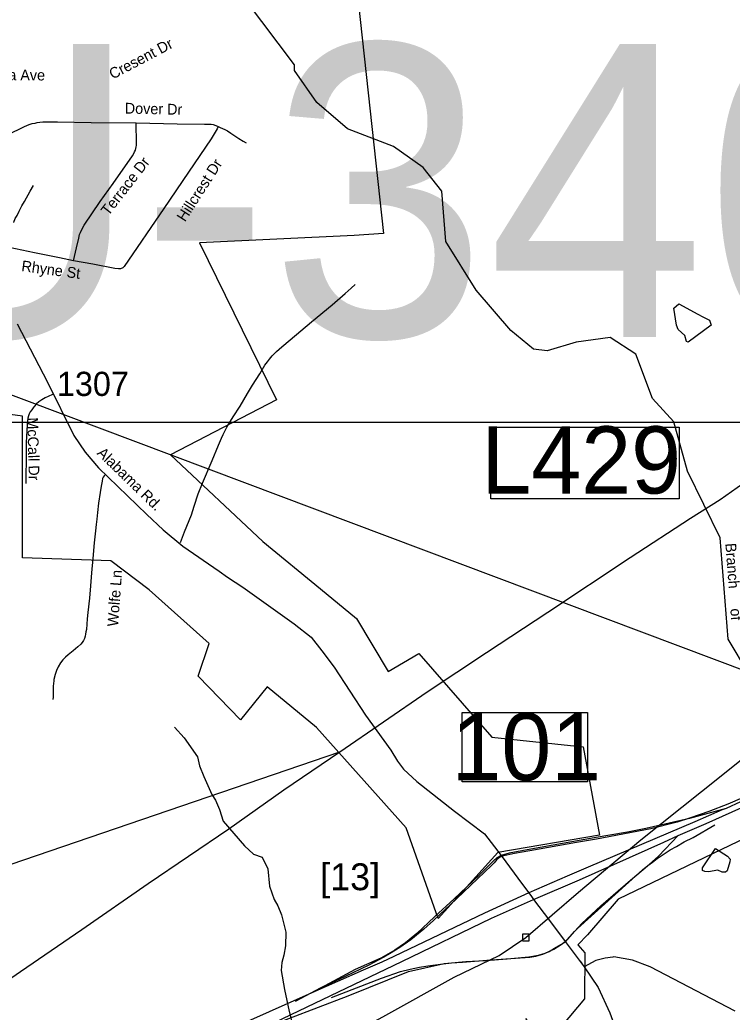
# Model space of a CAD drawing. Extents: x 1268485 to 1426702, y 514839 to 616766.
# Drawn here: x 1323145 to 1327496, y 558786 to 564846 of the extents above; entities that cross this region are included whole.
import ezdxf

# ---------------------------------------------------------------- set-up
doc = ezdxf.new("R2010")
doc.units = 0
for name, color, linetype in [('Old_Level_10', 7, 'Continuous'), ('Old_Level_11', 7, 'Continuous'), ('Old_Level_21', 7, 'Continuous'), ('Old_Level_27', 7, 'Continuous'), ('Old_Level_3', 7, 'Continuous'), ('Old_Level_31', 7, 'Continuous'), ('Old_Level_32', 7, 'Continuous'), ('Old_Level_35', 7, 'Continuous'), ('Old_Level_47', 7, 'Continuous'), ('Old_Level_48', 7, 'Continuous'), ('Old_Level_49', 7, 'Continuous'), ('Old_Level_5', 7, 'Continuous'), ('Old_Level_50', 7, 'Continuous'), ('Old_Level_56', 7, 'Continuous'), ('Old_Level_59', 7, 'Continuous'), ('Old_Level_62', 7, 'Continuous'), ('Old_Level_8', 7, 'Continuous')]:
    doc.layers.add(name, color=color, linetype=linetype)

msp = doc.modelspace()

# ---------------------------------------------------------------- linework, layer by layer
at = {"layer": 'Old_Level_27'}
msp.add_line((1328067.75, 560307.678), (1327458.911, 560030.7), dxfattribs=at)
for points in [[(1327167.101, 559864.229), (1327336.664, 559937.838), (1327754.957, 560125.025), (1328078.511, 560272.136)], [(1327458.911, 560030.7), (1327435.977, 560020.975), (1327267.585, 559949.092), (1326616.611, 559672.025), (1326488.599, 559615.713), (1326253.974, 559515.178)], [(1326283.219, 559473.524), (1326563.155, 559593.187), (1327078.022, 559823.69), (1327167.101, 559864.229)], [(1326253.974, 559515.178), (1325984.156, 559390.917), (1325428.803, 559126.016), (1325356.173, 559092.215), (1325241.56, 559042.033), (1324928.762, 558903.435)], [(1324606.413, 558678.81), (1325477.949, 559094.605), (1326027.137, 559359.853), (1326283.219, 559473.524)], [(1324928.762, 558903.435), (1323867.637, 558431.695), (1323621.398, 558345.731), (1323345.796, 558260.766), (1323009.407, 558163.805)]]:
    msp.add_lwpolyline(points, dxfattribs=at)
at = {"layer": 'Old_Level_3'}
msp.add_lwpolyline([(1328502.794, 562387.187), (1321666.276, 562387.187), (1321666.276, 565305.788), (1328502.794, 565305.788), (1328502.794, 562387.187)], dxfattribs=at)
at = {"layer": 'Old_Level_31'}
for p, q in [((1326289.839, 559466.747), (1326289.839, 559466.747)), ((1325348.494, 558989.026), (1325348.494, 558989.026))]:
    msp.add_line(p, q, dxfattribs=at)
for points in [[(1326022.042, 562358.743), (1327173.683, 562358.743), (1327173.683, 561920.955), (1326022.042, 561920.955), (1326022.042, 562358.743)], [(1325847.941, 560616.032), (1326611.724, 560616.032), (1326611.724, 560192.288), (1325847.941, 560192.288), (1325847.941, 560616.032)]]:
    msp.add_lwpolyline(points, dxfattribs=at)
at = {"layer": 'Old_Level_32'}
msp.add_line((1326475.901, 559218.127), (1326592.344, 559062.325), dxfattribs=at)
for points in [[(1323127.399, 562989.204), (1323313.338, 562632.998), (1323473.923, 562308.252), (1323543.227, 562205.077), (1323626.055, 562110.359), (1323920.177, 561825.023), (1324021.261, 561732.165), (1324141.277, 561632.373), (1324362.207, 561478.795), (1324412.918, 561443.276), (1324507.578, 561380.695), (1324819.619, 561157.431), (1324924.422, 561076.245), (1324990.345, 560993.367), (1325064.722, 560893.574), (1325257.422, 560600.288), (1325411.246, 560386.666), (1325451.475, 560319.01), (1325488.663, 560269.96), (1325569.801, 560193.847), (1325800.197, 560013.715), (1325983.852, 559874.102), (1326085.824, 559742.83)], [(1326085.824, 559742.83), (1326214.565, 559565.916), (1326253.974, 559515.178)], [(1326253.974, 559515.178), (1326270.559, 559493.234), (1326283.219, 559473.524)], [(1326283.219, 559473.524), (1326379.595, 559345.296), (1326475.901, 559218.127)], [(1327514.924, 558792.808), (1326995.967, 559063.794), (1326887.016, 559102.705), (1326772.765, 559124.409), (1326768.13, 559121.667), (1326720.811, 559116.405), (1326662.975, 559102.376), (1326592.344, 559062.325)], [(1326592.344, 559062.325), (1326676.996, 558937.521), (1326749.483, 558781.713), (1326781.509, 558692.827), (1326806.293, 558562.264), (1326810.377, 558308.058), (1326789.826, 558112.376), (1326771.181, 557822.609), (1326769.708, 557590.526), (1326745.347, 557343.374), (1326729.574, 557283.747), (1326701.533, 557217.982), (1326654.213, 557147.832), (1326613.903, 557091.713), (1326532.764, 556977.902), (1326505.243, 556895.294), (1326499.984, 556767.271), (1326496.48, 556423.538), (1326501.933, 556237.682), (1326502.813, 556200.074)]]:
    msp.add_lwpolyline(points, dxfattribs=at)
at = {"layer": 'Old_Level_35'}
msp.add_line((1326568.87, 559097.266), (1326578.712, 559084.143), dxfattribs=at)
for points in [[(1322815.494, 564020.004), (1323068.733, 564142.625), (1323172.9, 564193.683), (1323200.992, 564205.883), (1323220.984, 564212.137), (1323237.388, 564215.726), (1323251.127, 564218.442), (1323267.224, 564220.8), (1323285.166, 564221.98), (1323304.543, 564222.338), (1323323.715, 564223.21), (1323373.851, 564222.236)], [(1323373.851, 564222.236), (1323580.236, 564218.494), (1323855.62, 564216.289)], [(1323473.096, 563375.063), (1323491.653, 563453.393), (1323504.776, 563512.5), (1323509.8, 563534.235), (1323515.132, 563547.358), (1323524.359, 563565.556), (1323538.097, 563590.932), (1323635.702, 563736.262), (1323714.135, 563845.453), (1323833.475, 564015.8), (1323841.574, 564029.538), (1323845.983, 564039.381), (1323850.494, 564050.146), (1323853.467, 564060.86), (1323855.005, 564069.831), (1323856.543, 564079.366), (1323857.158, 564091.618), (1323855.62, 564216.289)], [(1323855.62, 564216.289), (1324106.297, 564209.728), (1324273.004, 564209.164), (1324300.994, 564208.549), (1324314.117, 564207.985), (1324325.292, 564206.191), (1324341.491, 564201.27), (1324356.358, 564194.503)], [(1324356.358, 564194.503), (1324349.386, 564180.252), (1324343.747, 564169.025), (1324312.784, 564119.915), (1324175.707, 563915.58), (1324023.866, 563692.996), (1323782.109, 563340.307), (1323772.985, 563330.772), (1323759.451, 563325.39)], [(1324356.358, 564194.503), (1324367.636, 564189.274), (1324382.092, 564182.353), (1324396.753, 564175.433), (1324412.85, 564167.026), (1324434.38, 564154.005), (1324465.035, 564134.012), (1324483.49, 564120.171), (1324509.532, 564104.075), (1324527.166, 564094.13)], [(1323106.463, 563608.054), (1323107.283, 563609.745), (1323117.023, 563631.891), (1323128.096, 563651.268), (1323141.424, 563676.797), (1323157.213, 563709.4), (1323172.387, 563735.545), (1323207.348, 563798.957), (1323227.854, 563833.919)], [(1323473.096, 563375.063), (1323386.461, 563392.544), (1323235.03, 563423.865), (1323080.114, 563455.649)], [(1323759.451, 563325.39), (1323747.866, 563324.518), (1323725.207, 563327.799), (1323589.77, 563353.43), (1323473.096, 563375.063)], [(1324565.921, 562614.012), (1324610.212, 562684.55), (1324641.995, 562736.736), (1324656.862, 562756.421), (1324670.292, 562772.672), (1324687.107, 562793.125), (1324700.64, 562808.709), (1324713.251, 562820.602), (1324745.034, 562849.566), (1324795.784, 562891.858), (1324927.018, 563001.868), (1325052.51, 563106.24), (1325132.89, 563175.394), (1325168.877, 563207.125), (1325193.175, 563230.604)], [(1324234.967, 561951.233), (1324261.214, 562017.362), (1324319.756, 562154.901), (1324359.228, 562247.994), (1324377.581, 562291.004), (1324386.705, 562312.893), (1324396.65, 562334.731), (1324408.646, 562358.005), (1324421.257, 562378.459), (1324447.401, 562420.751), (1324489.744, 562487.085), (1324536.291, 562563.262), (1324565.921, 562614.012)], [(1323343.913, 562557.315), (1323316.846, 562545.832), (1323298.904, 562537.682), (1323279.834, 562525.942), (1323260.867, 562513.332), (1323247.333, 562500.618), (1323232.877, 562485.291), (1323226.623, 562476.269), (1323217.498, 562464.478), (1323208.476, 562452.79), (1323201.299, 562439.257), (1323196.788, 562426.646), (1323194.122, 562413.933), (1323190.534, 562395.889), (1323188.586, 562375.127), (1323184.075, 562264.04), (1323182.332, 562138.496), (1323180.487, 562081.646), (1323180.487, 562014.748)], [(1323670.664, 562070.522), (1323659.591, 562060.372), (1323653.234, 562052.631), (1323650.466, 562044.173), (1323646.877, 562027.923), (1323641.956, 561998.293), (1323635.6, 561958.82), (1323625.757, 561894.639), (1323618.785, 561838.249), (1323614.479, 561797.29), (1323610.993, 561764.174), (1323606.482, 561726.188)], [(1324125.777, 561654.113), (1324151.101, 561719.062), (1324193.546, 561823.434), (1324209.745, 561875.62), (1324234.967, 561951.233)], [(1323606.482, 561726.188), (1323599.613, 561652.728), (1323589.77, 561556.815), (1323581.978, 561467.925), (1323576.34, 561389.698), (1323569.368, 561313.521), (1323560.858, 561227.502), (1323556.655, 561187.978), (1323552.964, 561154.606), (1323551.016, 561123.796), (1323548.863, 561108.982), (1323546.094, 561094.884), (1323543.224, 561082.888), (1323539.02, 561068.074), (1323532.663, 561055.361), (1323526.409, 561043.365), (1323517.08, 561034.24), (1323498.83, 561016.606), (1323470.635, 560993.332), (1323440.288, 560968.059), (1323423.166, 560953.5), (1323407.992, 560937.609), (1323392.203, 560919.052), (1323378.157, 560895.01), (1323368.212, 560873.377), (1323359.6, 560847.335), (1323352.013, 560817.859), (1323351.397, 560809.861), (1323347.501, 560776.9), (1323348.219, 560739.58), (1323347.912, 560710.053), (1323346.784, 560695.442)], [(1327879.05, 560221.824), (1327648.982, 560133.702), (1327469.766, 560057.115), (1327354.219, 560010.825), (1327242.773, 559972.121), (1327161.368, 559947.105), (1326998.761, 559905.274), (1326668.525, 559843.195), (1326544.468, 559821.818), (1326260.676, 559771.427), (1326166.865, 559754.561), (1326091.098, 559739.336)], [(1326478.852, 559215.582), (1326532.268, 559277.867), (1326551.543, 559297.757), (1326948.113, 559655.675), (1326980.409, 559680.999), (1327009.014, 559701.504), (1327039.157, 559724.828), (1327074.733, 559749.435), (1327118.512, 559777.476), (1327156.754, 559798.699), (1327204.018, 559826.739), (1327258.767, 559852.063), (1327390.001, 559929.368)], [(1326091.098, 559739.336), (1326074.592, 559730.365), (1326057.777, 559717.498), (1326041.988, 559698.941), (1326026.097, 559681.614), (1325811.51, 559477.946), (1325671.869, 559346.815), (1325612.302, 559292.425), (1325533.767, 559228.397), (1325466.51, 559180.877), (1325413.709, 559147.453), (1325367.982, 559121.36), (1325276.016, 559073.788), (1325131.455, 559004.43), (1324983.715, 558934.763), (1324826.645, 558851.204)], [(1325047.998, 558876.067), (1325355.166, 558993.818), (1325469.996, 559033.495), (1325528.845, 559048.567), (1325585.645, 559060.255), (1325637.626, 559069.124), (1325683.352, 559075.275), (1325731.232, 559082.144), (1325782.597, 559086.963), (1325849.034, 559091.679), (1325998.107, 559103.316), (1326260.779, 559122.488), (1326296.253, 559128.024), (1326340.134, 559139.61), (1326377.761, 559156.066), (1326411.287, 559177.237), (1326478.852, 559215.582)]]:
    msp.add_lwpolyline(points, dxfattribs=at)
at = {"layer": 'Old_Level_47'}
for points in [[(1327458.911, 560030.7), (1327235.135, 559967.869), (1327084.55, 559933.551), (1326969.87, 559906.739), (1326856.262, 559884.217), (1326652.626, 559850.971), (1326266.573, 559780.721), (1326133.673, 559756.055), (1326085.824, 559742.83)], [(1326475.901, 559218.127), (1326511.154, 559254.682), (1326578.676, 559327.61), (1326694.964, 559436.361), (1326876.093, 559591.869), (1326990.773, 559689.463), (1327046.292, 559737.724), (1327167.101, 559864.229)], [(1326085.824, 559742.83), (1326059.72, 559728.171), (1326039.357, 559709.938), (1325950.4, 559621.996), (1325797.671, 559477.746), (1325678.705, 559367.283), (1325569.384, 559266.471), (1325500.79, 559209.631), (1325434.768, 559165.226), (1325350.098, 559115.893), (1325193.804, 559046.812), (1324928.762, 558903.435)], [(1324606.413, 558678.81), (1325150.825, 558886.708), (1325518.541, 559034.864), (1325736.798, 559084.16), (1325868.626, 559094.885), (1325991.88, 559102.392), (1326122.101, 559112.044), (1326255.001, 559124.914), (1326313.948, 559134.566), (1326354.676, 559146.363), (1326407.193, 559169.957), (1326452.207, 559198.914), (1326475.901, 559218.127)]]:
    msp.add_lwpolyline(points, dxfattribs=at)
at = {"layer": 'Old_Level_48'}
for points in [[(1324964.863, 567220.75), (1325366.824, 563540.094), (1325187.075, 563528.646), (1324241.899, 563484.289), (1324712.12, 562525.165), (1324065.567, 562189.766), (1324628.416, 561659.468), (1324982.496, 561371.862), (1325201.344, 561190.861), (1325393.938, 560865.821), (1325582.142, 560976.943), (1326028.735, 560465.696), (1326587.122, 560406.855), (1326686.93, 559866.323), (1326064.957, 559760.451), (1325701.083, 559358.136), (1325505.616, 559912.581), (1324956.117, 560524.54), (1324656.519, 560771.976), (1324493.493, 560571.42), (1324234.643, 560837.364), (1324301.42, 561036.988), (1323933.939, 561366.048), (1323701.147, 561542.504), (1323160.394, 561560.156), (1323160.394, 562425.132), (1322813.607, 562472.207)], [(1330982.204, 561311.916), (1330958.548, 561392.204), (1330559.787, 561212.359), (1330590.2, 561160.975), (1330299.577, 561032.514), (1330286.06, 561087.11), (1329542.605, 560724.209), (1329574.451, 560663.675), (1329252.922, 560518.236), (1329212.141, 560634.871), (1326800.675, 559475.871), (1326611.792, 559257.337), (1326553.956, 559196.331), (1326597.361, 559147.604), (1326593.415, 558866.488), (1326359.163, 558587.933), (1326236.675, 558748.008)]]:
    msp.add_lwpolyline(points, dxfattribs=at)
at = {"layer": 'Old_Level_49'}
for points in [[(1324964.863, 567220.75), (1325366.824, 563540.094), (1325187.075, 563528.646), (1324241.899, 563484.289), (1324712.12, 562525.165), (1324065.567, 562189.766), (1324628.416, 561659.468), (1324982.496, 561371.862), (1325201.344, 561190.861), (1325393.938, 560865.821), (1325582.142, 560976.943), (1326028.735, 560465.696), (1326587.122, 560406.855), (1326686.93, 559866.323), (1326064.957, 559760.451), (1325701.083, 559358.136), (1325505.616, 559912.581), (1324956.117, 560524.54), (1324656.519, 560771.976), (1324493.493, 560571.42), (1324234.643, 560837.364), (1324301.42, 561036.988), (1323933.939, 561366.048), (1323701.147, 561542.504), (1323160.394, 561560.156), (1323160.394, 562425.132), (1322813.607, 562472.207)], [(1330982.204, 561311.916), (1330958.548, 561392.204), (1330559.787, 561212.359), (1330590.2, 561160.975), (1330299.577, 561032.514), (1330286.06, 561087.11), (1329542.605, 560724.209), (1329574.451, 560663.675), (1329252.922, 560518.236), (1329212.141, 560634.871), (1326800.675, 559475.871), (1326611.792, 559257.337), (1326553.956, 559196.331), (1326597.361, 559147.604), (1326593.415, 558866.488), (1326359.163, 558587.933), (1326236.675, 558748.008)]]:
    msp.add_lwpolyline(points, dxfattribs=at)
at = {"layer": 'Old_Level_50'}
msp.add_line((1326289.838, 559466.747), (1326289.838, 559466.747), dxfattribs=at)
at = {"layer": 'Old_Level_56'}
msp.add_line((1318755.469, 558212.828), (1325099.527, 560374.864), dxfattribs=at)
for points in [[(1315004.534, 565103.612), (1319854.163, 563773.284), (1329606.916, 560106.917)], [(1322368.342, 558497.453), (1323149.329, 559033.415), (1323523.505, 559291.019), (1323928.165, 559571.821), (1324422.352, 559906.449), (1324758.082, 560142.815), (1325099.527, 560374.864), (1325632.404, 560742.731), (1325996.213, 560982.333), (1326370.148, 561227.936), (1326872.337, 561562.403), (1327242.146, 561801.884), (1327422.73, 561915.709), (1327595.677, 562037.891), (1328590.541, 562842.061), (1329121.594, 563267.69), (1329492.617, 563577.574), (1329745.583, 563798.191), (1330410.38, 564357.886), (1330893.904, 564779.361), (1330963.079, 564835.996), (1331046.572, 564898.146)], [(1322933.443, 557415.562), (1323344.853, 557634.199), (1323742.183, 557859.121), (1324147.795, 558087.879), (1324553.322, 558312.436), (1324944.571, 558533.478), (1325362.103, 558757.994), (1325797.996, 558999.95), (1326073.187, 559131.681), (1326235.889, 559241.864), (1326558.622, 559518.511), (1326938.245, 559837.835), (1327309.186, 560133.522), (1327674.242, 560425.125), (1328033.46, 560724.849), (1328413.001, 561040.172), (1328552.741, 561155.884)], [(1326215.484, 559222.265), (1326255.488, 559221.459), (1326256.293, 559261.463), (1326216.289, 559262.269), (1326215.484, 559222.265)]]:
    msp.add_lwpolyline(points, dxfattribs=at)
at = {"layer": 'Old_Level_59'}
msp.add_lwpolyline([(1327597.235, 560856.8), (1327472.582, 561064.674), (1327422.809, 561681.897), (1327223.806, 562089.643), (1327139.837, 562389.993), (1327009.834, 562533.786), (1326907.821, 562804.967), (1326751.879, 562906.622), (1326542.828, 562877.966), (1326366.397, 562824.812), (1326282.822, 562833.982), (1326143.797, 562948.35), (1325932.798, 563195.54), (1325747.841, 563491.328), (1325721.8, 563800.444), (1325607.791, 563943.827), (1325427.857, 564072.189), (1325146.833, 564179.637), (1324958.801, 564340.961), (1324821.826, 564537.401), (1324822.851, 564570.209), (1324522.757, 564970.112)], dxfattribs=at)
at = {"layer": 'Old_Level_62'}
for points in [[(1327171.448, 563110.639), (1327285.713, 563048.276), (1327316.877, 563032.686), (1327358.428, 563011.899), (1327368.815, 562980.718), (1327228.58, 562876.781), (1327218.193, 562881.978), (1327207.805, 562918.355), (1327166.254, 562954.733), (1327155.867, 562980.718), (1327140.285, 563084.654), (1327171.448, 563110.639)], [(1324090.303, 560526.685), (1324148.742, 560461.222), (1324230.046, 560345.316), (1324242.861, 560290.977), (1324269.313, 560224.284), (1324316.783, 560115.094), (1324339.954, 560080.594), (1324364.662, 560023.999), (1324387.115, 559953.411), (1324517.529, 559802.287), (1324572.483, 559750.973), (1324626.104, 559731.749), (1324660.45, 559660.955), (1324669.985, 559554.635), (1324698.077, 559473.947), (1324721.248, 559435.347), (1324744.009, 559380.803), (1324769.435, 559274.176), (1324767.487, 559190.155), (1324758.26, 559134.381), (1324745.034, 559088.603), (1324741.958, 559040.672), (1324761.336, 558924.152), (1324790.248, 558789.432), (1324830.541, 558632.363)], [(1327394.717, 559785.421), (1327467.715, 559739.644), (1327483.402, 559721.292), (1327482.992, 559703.35), (1327465.767, 559649.677), (1327455.515, 559641.885), (1327435.522, 559640.399), (1327409.788, 559653.009), (1327351.451, 559642.347), (1327329.51, 559644.858), (1327315.567, 559651.215), (1327315.977, 559667.158), (1327394.717, 559785.421)]]:
    msp.add_lwpolyline(points, dxfattribs=at)

# ---------------------------------------------------------------- texts
at = {"layer": 'Old_Level_10'}
for s, height, rotation, p in [('Cresent Dr', 65.6167, 27.8389389, (1323711.779, 564480.789)), ('E Georgia Ave', 65.61666, 359.7848861, (1322727.929, 564477.765)), ('Dover Dr', 65.6167, 358.6554722, (1323785.291, 564273.853)), ('Terrace Dr', 65.6167, 52.2040333, (1323686.107, 563644.464)), ('Hillcrest Dr', 65.61666, 57.3647444, (1324153.846, 563607.974)), ('Rhyne St', 65.6167, 352.3202806, (1323151.574, 563312.099)), ('McCall Dr', 65.6167, 271.4664528, (1323189.969, 562417.142)), ('Wolfe Ln', 65.6167, 85.8118667, (1323744.669, 561139.037))]:
    msp.add_text(s, height=height, rotation=rotation, dxfattribs=at).set_placement(p)
at = {"layer": 'Old_Level_11'}
msp.add_text('Alabama Rd.', height=65.61666, rotation=315.8686833, dxfattribs=at).set_placement((1323611.69, 562195.337))
at = {"layer": 'Old_Level_21'}
msp.add_text('Branch     of', height=65.61666, rotation=274.3956, dxfattribs=at).set_placement((1327454.485, 561648.178))
at = {"layer": 'Old_Level_3'}
msp.add_text('U-3405', height=1788.0542, dxfattribs=at).set_placement((1322149.023, 562909.414))
at = {"layer": 'Old_Level_31'}
for s, p in [('L429', (1325964.502, 561953.15)), ('101', (1325781.359, 560201.57))]:
    msp.add_text(s, height=410.1042, dxfattribs=at).set_placement(p)
at = {"layer": 'Old_Level_5'}
msp.add_text('[13]', height=164.0417, dxfattribs=at).set_placement((1324979.65, 559530.844))
at = {"layer": 'Old_Level_8'}
msp.add_text('1307', height=147.6375, dxfattribs=at).set_placement((1323371.303, 562548.922))

doc.saveas('drawing.dxf')
